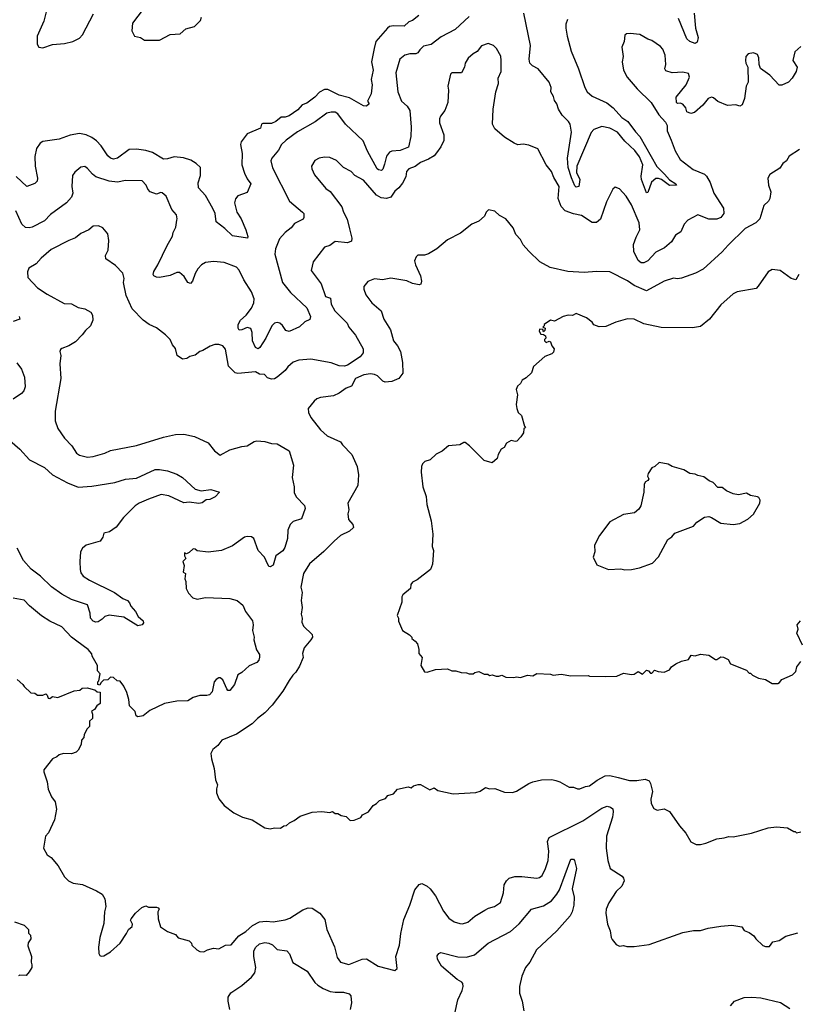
# Model space of a CAD drawing. Extents: x 1678431 to 1860718, y 384618 to 522882.
# Tile 417 of 473: x 1798633 to 1804380, y 472922 to 480197. Entities that reach past the tile are written whole.
import ezdxf

# ---------------------------------------------------------------- set-up
doc = ezdxf.new("R2010")
doc.units = 0

msp = doc.modelspace()

# ---------------------------------------------------------------- linework, layer by layer
at = {"layer": '0CON10XD'}
for points in [[(1798843.9, 480313.9), (1798810.6, 480185), (1798762.5, 480075), (1798761.2, 480015), (1798773.3, 479995), (1798805, 479988.8), (1798875, 480014), (1798965, 480020), (1799025, 480036.2), (1799075, 480060), (1799097.1, 480085), (1799179.5, 480240.5)], [(1799544.5, 480275.5), (1799467.7, 480172.3), (1799461.2, 480115), (1799482.5, 480075), (1799525, 480066), (1799556.4, 480046.4), (1799665, 480046.2), (1799745, 480087.5), (1799817.7, 480092.3), (1799861.7, 480128.3), (1799925, 480146.7), (1799968.3, 480191.7), (1799977.5, 480215)], [(1801955, 480220), (1801850.8, 480125), (1801748.9, 480071.1), (1801675, 480014.5), (1801618.3, 480001.7), (1801589.2, 479975), (1801575, 479952.2), (1801560, 479945), (1801515.3, 479944.7), (1801478.8, 479935), (1801442.9, 479905), (1801413.8, 479805), (1801426.9, 479665), (1801455.4, 479595.4), (1801496.8, 479556.8), (1801515.5, 479525), (1801526.3, 479403.7), (1801523.6, 479335), (1801505.8, 479254.2), (1801445, 479231.6), (1801384.2, 479225.8), (1801365, 479217.3), (1801345, 479187.5), (1801329.6, 479129.6), (1801317.3, 479092.7), (1801306.9, 479083.1), (1801285, 479087.3), (1801275, 479095.5), (1801203.8, 479225), (1801170.7, 479300.7), (1801040.5, 479425), (1800985, 479502.5), (1800965, 479513.1), (1800935, 479514.4), (1800903.1, 479506.9), (1800817.8, 479442.2), (1800685, 479368.2), (1800602.4, 479307.6), (1800568, 479275), (1800546.8, 479233.2), (1800495.8, 479175), (1800489.2, 479155), (1800502.2, 479102.2), (1800626.7, 478855), (1800724.2, 478775), (1800732, 478765), (1800733.8, 478735), (1800727.5, 478722.5), (1800665, 478692), (1800639.7, 478660.3), (1800595, 478624), (1800552.6, 478577.4), (1800524.4, 478505), (1800519.4, 478465), (1800574.7, 478254.7), (1800635, 478180.6), (1800755, 478069.2), (1800781.9, 478005), (1800777.6, 477982.4), (1800741.2, 477965), (1800701.9, 477928.1), (1800625, 477893.3), (1800600.4, 477900.4), (1800575, 477938.6), (1800555, 477954.3), (1800535, 477959.2), (1800515, 477954), (1800497.1, 477935), (1800452.7, 477845), (1800407.5, 477775), (1800395, 477764.5), (1800375, 477776), (1800353.1, 477825), (1800350.5, 477885), (1800340.8, 477915), (1800315, 477922.2), (1800275, 477904.3), (1800255, 477904.2), (1800247.5, 477917.5), (1800248.5, 477945), (1800265, 477975.7), (1800306.5, 478013.5), (1800347.3, 478065), (1800362.9, 478105), (1800364.6, 478135), (1800345.7, 478185.7), (1800288.5, 478275), (1800255, 478347.5), (1800235, 478368.1), (1800145, 478402.7), (1800065, 478410), (1800005, 478401.9), (1799977.5, 478385), (1799950, 478355), (1799929.3, 478320.7), (1799910, 478265), (1799895, 478248), (1799875, 478256), (1799849.3, 478299.3), (1799815, 478328.8), (1799795, 478328), (1799745, 478307.5), (1799665, 478291.5), (1799643.6, 478293.6), (1799624.5, 478304.5), (1799620, 478315), (1799623.6, 478336.4), (1799654.5, 478385), (1799721.6, 478528.4), (1799763.2, 478596.8), (1799768, 478625), (1799786, 478665), (1799793.3, 478715), (1799797.5, 478725), (1799791.2, 478755), (1799757.5, 478795), (1799715, 478893.3), (1799685, 478918.8), (1799675, 478921.2), (1799645, 478906.7), (1799596.7, 478925), (1799580, 478945), (1799568.8, 478975), (1799537.1, 479007.1), (1799415, 479009.1), (1799355, 478997.5), (1799294.1, 479004.1), (1799195, 479035.5), (1799170, 479055), (1799135, 479098), (1799115, 479111.2), (1799085, 479106.7), (1799040.3, 479069.7), (1799024.2, 479045.8), (1799017.1, 478965), (1799026.5, 478915), (1799015.3, 478884.7), (1798979.4, 478845), (1798861.2, 478758.8), (1798815, 478710.4), (1798725, 478662.8), (1798702, 478658), (1798675, 478661.6), (1798648.9, 478685), (1798604.4, 478785)], [(1801582.5, 480227.5), (1801535, 480192), (1801509.5, 480180.5), (1801475, 480148.8), (1801395, 480152.5), (1801365, 480145.7), (1801350, 480135), (1801266.2, 480035), (1801253.1, 479985), (1801231.9, 479885), (1801245.6, 479825), (1801231.5, 479755), (1801237.5, 479715), (1801230, 479650), (1801202.5, 479595), (1801216.7, 479575), (1801195, 479557.5), (1801175, 479560), (1801070.4, 479620.4), (1800995, 479640), (1800910, 479680), (1800885, 479680), (1800847.8, 479662.2), (1800814.4, 479625.6), (1800755, 479580.8), (1800721.7, 479568.3), (1800688, 479532), (1800625, 479487.3), (1800595, 479475.6), (1800564.2, 479475.8), (1800527.1, 479445), (1800495, 479429.6), (1800428.9, 479431.1), (1800420.8, 479425), (1800413.3, 479395), (1800315, 479352.9), (1800268.6, 479295), (1800265.8, 479275), (1800277.1, 479207.1), (1800275.6, 479125), (1800293.3, 479063.3), (1800315, 479020), (1800342, 478985), (1800315, 478921.2), (1800244.3, 478895.7), (1800227, 478873), (1800220, 478845), (1800237.8, 478775), (1800269.2, 478725), (1800304, 478645), (1800318.8, 478595), (1800316.2, 478583.8), (1800205, 478600), (1800150, 478655), (1800085, 478702.5), (1800076.7, 478765), (1800061.4, 478801.4), (1800006.9, 478896.9), (1799954.5, 478954.5), (1799951.1, 478991.1), (1799968.2, 479045), (1799968.9, 479105), (1799937.5, 479135), (1799898.2, 479158.2), (1799844.6, 479175.4), (1799775, 479183.1), (1799725, 479168.5), (1799695, 479166.7), (1799615, 479216.4), (1799565, 479231.2), (1799495, 479240), (1799443.1, 479236.9), (1799355, 479174.4), (1799325, 479167.5), (1799305, 479174), (1799285, 479191.2), (1799234.3, 479264.3), (1799200.7, 479300.7), (1799165, 479327.3), (1799125, 479346.4), (1799075, 479355.6), (1799005, 479344.5), (1798925, 479313.1), (1798805, 479297.5), (1798783.8, 479285), (1798758, 479245), (1798744.4, 479185), (1798747.8, 479115), (1798765.7, 479025), (1798762, 479005), (1798744.2, 478985.8), (1798685, 478964.4), (1798607.4, 479037.4)], [(1802682.6, 480197.4), (1802669.4, 480165), (1802669.5, 480135), (1802678.2, 480075), (1802708.2, 479965), (1802762.8, 479832.8), (1802809.4, 479695), (1802827.1, 479665), (1802862.6, 479632.6), (1802971.4, 479581.4), (1803018, 479545), (1803084.2, 479475), (1803128.6, 479445), (1803185, 479368), (1803216.9, 479335), (1803342, 479112), (1803398.9, 479055), (1803435, 479014), (1803481.2, 478985), (1803485.9, 478974.1), (1803435, 478972.9), (1803376.5, 479016.5), (1803355, 479024.5), (1803335, 479023.5), (1803302.4, 478997.6), (1803275, 478920), (1803265, 478916.7), (1803227.3, 479015), (1803225, 479040), (1803238.1, 479125), (1803214.6, 479184.6), (1803180.2, 479230.2), (1803105, 479298.6), (1803050, 479365), (1802995, 479395.6), (1802935, 479406.9), (1802875.4, 479384.6), (1802856.3, 479363.7), (1802750.3, 479115), (1802748.1, 479068.1), (1802773.5, 479015), (1802766.2, 478965), (1802745, 478960), (1802735, 478970), (1802711.2, 479028.8), (1802685.3, 479105), (1802681.5, 479175), (1802710.4, 479365), (1802700, 479425), (1802690, 479445), (1802641.3, 479491.3), (1802614.6, 479535), (1802602.5, 479575), (1802585, 479599.2), (1802578.3, 479628.3), (1802558.1, 479665), (1802560.6, 479695), (1802545, 479735.6), (1802465, 479834.4), (1802423.8, 479855), (1802403.1, 479875), (1802399.4, 479905), (1802407.3, 480005), (1802357.8, 480245)], [(1803617.5, 480245), (1803627.8, 480135), (1803646.7, 480065), (1803640, 480030), (1803625, 480020), (1803586, 480035), (1803563.1, 480055), (1803502.7, 480205)], [(1804405, 480000), (1804361.4, 479958.6), (1804347.5, 479895), (1804379.2, 479845), (1804370.8, 479815), (1804342, 479765), (1804315, 479736.2), (1804265.8, 479714.2), (1804245, 479714.2), (1804175.9, 479785.9), (1804107.4, 479837.4), (1804097.1, 479865), (1804095.6, 479915), (1804085, 479940), (1804055, 479951.2), (1804016.1, 479943.9), (1803998.8, 479925), (1803996, 479895), (1803998.8, 479875), (1804013.8, 479845), (1804016.7, 479735), (1804001.2, 479705), (1803990.8, 479615), (1803972.7, 479567.3), (1803955, 479558), (1803925, 479568.8), (1803863.4, 479563.4), (1803792.6, 479592.6), (1803760.7, 479620.7), (1803745, 479623.3), (1803720, 479615), (1803682.5, 479565), (1803619.7, 479510.3), (1803594.1, 479504.1), (1803563.3, 479516.7), (1803555.9, 479545.9), (1803535, 479572.5), (1803515, 479580), (1803495, 479577.5), (1803487.5, 479585), (1803484, 479624), (1803558.8, 479715), (1803583, 479773), (1803575, 479800), (1803535, 479808.8), (1803454.1, 479804.1), (1803408.8, 479818.8), (1803401.2, 479835), (1803408, 479865), (1803402.9, 479935), (1803385, 479980), (1803369.1, 479999.1), (1803304.2, 480044.2), (1803275, 480054), (1803217, 480087), (1803145, 480095.8), (1803118.3, 480091.7), (1803106.4, 480083.6), (1803100, 480035), (1803083.8, 479995), (1803093.3, 479925), (1803086.2, 479885), (1803096.2, 479825), (1803122.1, 479772.1), (1803196, 479685), (1803299.2, 479585), (1803356.2, 479495), (1803405, 479440), (1803418, 479415), (1803416.9, 479375), (1803447.3, 479307.3), (1803476.9, 479226.9), (1803515, 479164.3), (1803610.7, 479090.7), (1803695, 479055.6), (1803709.8, 479039.8), (1803735.6, 478995), (1803763.3, 478915), (1803835, 478803.3), (1803837.1, 478765), (1803814.6, 478735.4), (1803785, 478722.1), (1803725, 478722.8), (1803645, 478754.5), (1803570, 478715), (1803543.3, 478685), (1803520.3, 478629.7), (1803480.8, 478605), (1803451.1, 478555), (1803399, 478511), (1803335, 478479.2), (1803275, 478415.5), (1803245, 478400), (1803225, 478401.5), (1803205, 478418.6), (1803171.5, 478485), (1803169.6, 478535), (1803189.4, 478590.6), (1803216.2, 478645), (1803211.8, 478695), (1803155, 478829.4), (1803115, 478892.2), (1803065, 478947.1), (1803035, 478960), (1803016.7, 478945), (1802969.1, 478850.9), (1802926.2, 478723.8), (1802895, 478698.1), (1802865, 478698.1), (1802785, 478749.5), (1802725, 478761.9), (1802665.4, 478785.4), (1802635, 478816.9), (1802613.2, 478875), (1802619.2, 478965), (1802580.5, 479030.5), (1802562.2, 479075), (1802524.3, 479125), (1802461.7, 479241.7), (1802395, 479270), (1802355, 479276.2), (1802315, 479272), (1802287.5, 479285)], [(1802287.5, 479285), (1802215, 479330), (1802145, 479390), (1802126.7, 479425), (1802131.4, 479535), (1802151.4, 479665), (1802171.9, 479725), (1802170, 479765), (1802191.1, 479815), (1802192.5, 479895), (1802187.6, 479927.6), (1802156, 479985), (1802135, 480006), (1802095, 480022), (1802045, 480002.5), (1802015, 479962), (1801983.8, 479945), (1801947.9, 479912.1), (1801924, 479875), (1801920, 479845), (1801897.5, 479805), (1801827, 479803), (1801817.5, 479795), (1801797.1, 479705), (1801802.5, 479675), (1801797.1, 479585), (1801775.6, 479525), (1801742.9, 479485), (1801734.6, 479465.4), (1801735.4, 479434.6), (1801766.4, 479345), (1801767.3, 479305), (1801745, 479258), (1801713, 479213), (1801695, 479191.8), (1801655, 479165.4), (1801595, 479141.5), (1801555, 479112.7), (1801508, 479095), (1801492.5, 479075), (1801486.2, 479035), (1801461.9, 478988.1), (1801435.3, 478954.7), (1801405, 478930), (1801375.3, 478884.7), (1801345, 478876.1), (1801305, 478880.3), (1801270.1, 478900.1), (1801175, 479010.6), (1801110, 479045), (1801083.3, 479075), (1801025, 479104), (1800975, 479156), (1800925, 479177.5), (1800885, 479182), (1800845, 479173.8), (1800814.3, 479155.7), (1800788.8, 479115), (1800791.2, 479095), (1800810.5, 479050.5), (1800895, 478950), (1800926.4, 478926.4), (1801014, 478815), (1801025.7, 478775), (1801052.4, 478722.4), (1801071.1, 478651.1), (1801088, 478582), (1801085, 478560), (1801055, 478549.4), (1800965, 478556.9), (1800925, 478529.2), (1800885, 478516), (1800802.6, 478407.4), (1800786.2, 478345), (1800861.1, 478245), (1800892.9, 478152.9), (1800929.3, 478139.3), (1800934, 478094), (1800963.1, 478045), (1801051.9, 477955), (1801065, 477924), (1801115.4, 477865.4), (1801171.1, 477765), (1801170.6, 477735), (1801148.1, 477705), (1801055, 477645.6), (1801032.4, 477637.6), (1800995, 477639.5), (1800935, 477661.3), (1800785, 477690), (1800695, 477682), (1800655, 477666), (1800615, 477631.2), (1800595.5, 477604.5), (1800535, 477556.7), (1800515, 477543.8), (1800495, 477541.2), (1800465, 477550), (1800442.5, 477575), (1800405, 477578.8), (1800375.8, 477595.8), (1800245, 477583.1), (1800225, 477587.5), (1800177, 477637), (1800155, 477762.5), (1800135, 477786.7), (1800105, 477796.2), (1800075, 477796.7), (1800040, 477785), (1799987, 477753), (1799963.9, 477746.1), (1799930.7, 477719.3), (1799891.2, 477708.8), (1799867, 477693), (1799835, 477690), (1799797, 477717), (1799785, 477767.5), (1799763.3, 477795), (1799744.1, 477834.1), (1799709.5, 477869.5), (1799645, 477920), (1799588.8, 477945), (1799545, 477977.5), (1799465, 478061.2), (1799418.8, 478158.8), (1799401.2, 478255), (1799404.2, 478285), (1799396, 478325), (1799340.5, 478380.5), (1799270, 478430), (1799268, 478455), (1799287.5, 478495), (1799291.4, 478565), (1799284, 478615), (1799248.1, 478658.1), (1799215, 478674), (1799175, 478671.2), (1799143.3, 478645), (1799085, 478618), (1799045.5, 478584.5), (1798995, 478566), (1798865, 478500), (1798791.2, 478435), (1798755, 478393.3), (1798699.3, 478360.7), (1798691.2, 478335), (1798692.3, 478292.3), (1798763.8, 478215), (1798835, 478168), (1798960.5, 478100.5), (1799015, 478098.8), (1799065, 478071.2), (1799115, 478060), (1799157.5, 478035), (1799170, 478015), (1799173, 477977), (1799156.1, 477933.9), (1799118.3, 477901.7), (1799095, 477867.5), (1799045, 477816.7), (1798995, 477786.2), (1798945, 477766.7), (1798935, 477760), (1798928.8, 477745), (1798937.1, 477715), (1798928.6, 477655), (1798937.3, 477545), (1798895.8, 477305), (1798894.1, 477234.1), (1798915.8, 477175.8), (1798963.8, 477105), (1799017.9, 477047.9), (1799053.8, 476995), (1799075, 476978.8), (1799134.3, 476964.3), (1799175, 476970), (1799262.5, 476995), (1799305, 477014), (1799495, 477051.4), (1799695, 477112.9), (1799785, 477132.9), (1799845, 477135.6), (1799925, 477118.6), (1800025, 477070), (1800071.7, 477011.7), (1800115, 476978.8), (1800185, 477018), (1800275, 477044), (1800315, 477049.2), (1800365, 477080.6), (1800385, 477084.3), (1800445, 477080.8), (1800495, 477066), (1800535, 477064), (1800625, 477012.5), (1800657.5, 476905), (1800646, 476815), (1800661.2, 476745), (1800661.7, 476701.7), (1800678.3, 476668.3), (1800737.3, 476607.3), (1800742.5, 476585), (1800715, 476508.8), (1800655, 476488.6), (1800632.2, 476467.8), (1800613.5, 476425), (1800613.1, 476365), (1800592.1, 476297.9), (1800576.8, 476273.2), (1800527.1, 476235), (1800505, 476167.3), (1800485, 476154.6), (1800475, 476157.8), (1800455, 476198.8), (1800442.5, 476225), (1800395.4, 476275.4), (1800364.3, 476364.3), (1800345, 476376.9), (1800315, 476379.2), (1800295, 476374.2), (1800205, 476308.5), (1800125, 476275.6), (1800025, 476262), (1799945, 476272.5), (1799930, 476285), (1799915, 476287.5), (1799885, 476260), (1799865, 476250), (1799851.7, 476258.3), (1799850, 476235), (1799860, 476215), (1799837.5, 476195), (1799847.5, 476165), (1799840, 476115), (1799857.5, 476105), (1799852.5, 476065), (1799860, 476045), (1799862.5, 475995), (1799879.3, 475959.3), (1799912.5, 475925), (1799945, 475916.7), (1800005, 475927.1), (1800185, 475921.4), (1800240, 475905), (1800282.3, 475872.3), (1800302, 475825), (1800354, 475755), (1800358, 475725), (1800352.5, 475685), (1800365.8, 475635), (1800364, 475615), (1800382.3, 475542.3), (1800405.7, 475505.7), (1800406, 475486), (1800399.2, 475465), (1800385, 475448.8), (1800327.7, 475422.3), (1800275, 475373.3), (1800245, 475357.5), (1800221.2, 475285), (1800185, 475240), (1800171.7, 475241.7), (1800163, 475253), (1800135, 475320), (1800115, 475333.3), (1800105, 475333.3), (1800085, 475323.3), (1800071.2, 475305), (1800055, 475230), (1800035, 475210), (1800015, 475203.3), (1799965, 475203.3), (1799915, 475190), (1799876.1, 475163.9), (1799795, 475162.5), (1799702.5, 475145), (1799595.7, 475094.3), (1799545, 475053.8), (1799507, 475047), (1799493.8, 475053.8), (1799486.2, 475085), (1799445, 475126.7), (1799438.8, 475175), (1799423.8, 475225), (1799402.3, 475272.3), (1799375, 475310), (1799353, 475313), (1799327, 475337), (1799305, 475340), (1799285, 475320), (1799251.7, 475318.3), (1799231.7, 475298.3), (1799225, 475280), (1799210, 475285), (1799210, 475305), (1799217.5, 475312.5), (1799227.5, 475365), (1799206.7, 475385), (1799206.7, 475425), (1799168.8, 475495), (1799165, 475512.5), (1799138.8, 475545), (1799055, 475604.3), (1799015.4, 475635.4), (1798945, 475712), (1798855, 475754.2), (1798795, 475792.5), (1798706, 475866), (1798665, 475908.8), (1798585, 475923.3)], [(1804395, 479238.8), (1804320.9, 479189.1), (1804301.2, 479155), (1804272.5, 479135), (1804251.2, 479098.8), (1804176.1, 479053.9), (1804161.2, 479025), (1804168, 478975), (1804183.8, 478925), (1804175.8, 478875), (1804166, 478855), (1804131.4, 478825), (1804104.2, 478725), (1804073.7, 478696.3), (1803994.2, 478655), (1803869.7, 478530.3), (1803825, 478481.2), (1803685, 478354.2), (1803626.6, 478323.4), (1803525, 478287.5), (1803495, 478282.5), (1803465, 478287.5), (1803395, 478266), (1803265, 478194.2), (1803175, 478231.9), (1803125, 478267.8), (1802995, 478334.2), (1802895, 478337.5), (1802805, 478329.4), (1802685, 478337.5), (1802553.3, 478365), (1802477.7, 478407.7), (1802395, 478486.7), (1802355, 478532.5), (1802335, 478572.5), (1802299.5, 478609.5), (1802279.3, 478659.3), (1802225, 478726.7), (1802179.3, 478749.3), (1802145, 478782.5), (1802098.3, 478791.7), (1802080, 478775), (1802067.5, 478745), (1802025, 478707.5), (1801973.9, 478686.1), (1801890.5, 478619.5), (1801795, 478571.2), (1801715.8, 478504.2), (1801655, 478466.7), (1801623.6, 478456.4), (1801575, 478456.7), (1801562.5, 478445), (1801550, 478415), (1801557.5, 478385), (1801596.2, 478305), (1801602.5, 478265), (1801598.3, 478241.7), (1801585, 478237.5), (1801535, 478248.8), (1801495, 478268), (1801375, 478286), (1801315, 478273.8), (1801255, 478283.3), (1801205, 478263.3), (1801176.2, 478225), (1801176.2, 478205), (1801190, 478165), (1801235, 478103.8), (1801305.5, 478045.5), (1801324.4, 477985), (1801373.1, 477905)], [(1804391.2, 478315), (1804370, 478275), (1804333.9, 478283.9), (1804252.5, 478345), (1804195, 478351.2), (1804165, 478333.3), (1804090.8, 478229.2), (1804075, 478211.2), (1803935, 478186), (1803905, 478172.5), (1803815, 478090), (1803732, 477985), (1803665, 477929.2), (1803605, 477920), (1803373.2, 477923.2), (1803245, 477949.2), (1803175, 477984.2), (1803125, 477988), (1803038.3, 477961.7), (1802965, 477930), (1802915, 477926.7), (1802875, 477942.5), (1802863, 477963), (1802822.5, 477995), (1802745, 478026.7), (1802718.3, 478011.7), (1802686.1, 478013.9), (1802650, 478005), (1802585, 477970), (1802555, 477977.5), (1802510, 477945), (1802510, 477935), (1802500, 477925), (1802517, 477917), (1802515, 477900), (1802505, 477890), (1802498.3, 477908.3), (1802475, 477910), (1802472.5, 477895), (1802485, 477872.5), (1802505, 477870), (1802520, 477860), (1802522.5, 477845), (1802512.5, 477835), (1802512.5, 477825)], [(1798630, 478005), (1798633.3, 477985), (1798585, 477967.1)], [(1801373.1, 477905), (1801395.8, 477825), (1801425, 477788), (1801448.1, 477745), (1801463.2, 477663.2), (1801464.3, 477585), (1801435, 477545.8), (1801382.7, 477522.7), (1801335, 477518.9), (1801317.2, 477527.2), (1801277.5, 477565), (1801255.3, 477575.3), (1801225, 477581.1), (1801177, 477573), (1801115, 477545.5), (1801085, 477489.4), (1801045, 477475.7), (1800995, 477438.1), (1800952.6, 477417.4), (1800855, 477406), (1800830, 477395), (1800810.3, 477379.7), (1800766, 477325), (1800768, 477295), (1800785, 477256.7), (1800855.6, 477165.6), (1800905, 477121.4), (1801005, 477078), (1801018, 477055), (1801088.6, 476985), (1801128.1, 476895), (1801136.7, 476835), (1801132.5, 476755), (1801058, 476625), (1801066, 476575), (1801058.8, 476545), (1801063.3, 476505), (1801095, 476467.5), (1801100, 476445), (1801071.2, 476418.8), (1801005, 476386.2), (1800956.7, 476345), (1800881.4, 476268.6), (1800775, 476176.2), (1800729.2, 476105), (1800710, 476005), (1800721.2, 475965), (1800713.3, 475905), (1800720, 475855), (1800713.8, 475805), (1800720, 475775), (1800717.5, 475745), (1800730, 475715), (1800793.6, 475653.6), (1800796.2, 475635), (1800785.8, 475614.2), (1800736.2, 475555), (1800724, 475515), (1800727.5, 475485), (1800699.7, 475420.3), (1800674.4, 475375.6), (1800652, 475355), (1800624, 475315), (1800577.1, 475235), (1800498.3, 475131.7), (1800444.2, 475075), (1800389.2, 475035), (1800350, 474995), (1800235, 474917.8), (1800126.7, 474875), (1800096.6, 474833.4), (1800060, 474805), (1800046.7, 474775), (1800050, 474735), (1800071.2, 474665), (1800080.7, 474580.7), (1800096, 474545), (1800087.5, 474515), (1800087.5, 474485), (1800105, 474440), (1800145, 474392.5), (1800216.4, 474336.4), (1800280, 474305), (1800350, 474285), (1800445, 474227.5), (1800485, 474220), (1800516.4, 474226.4), (1800560, 474225), (1800585, 474240), (1800605, 474243.3), (1800625.9, 474264.1), (1800660.7, 474279.3), (1800705, 474313.3), (1800795, 474342.5), (1800865, 474346.7), (1800925, 474340), (1800945, 474347.5), (1800965, 474332.5), (1800985, 474332.5), (1801008.3, 474318.3), (1801045, 474310), (1801075, 474280), (1801105, 474282.5), (1801155, 474302.5), (1801167, 474323), (1801210, 474345), (1801245, 474392.5), (1801270, 474405), (1801291.7, 474428.3), (1801336.1, 474443.9), (1801353.9, 474466.1), (1801395, 474477.5), (1801425, 474512.5), (1801505, 474530), (1801525, 474522.5), (1801543, 474537), (1801577, 474547), (1801595, 474546.7), (1801665, 474507.5), (1801695, 474522.5), (1801723, 474503), (1801837, 474477), (1802005, 474486.7), (1802035, 474496.7), (1802075, 474523.3), (1802105, 474513.3), (1802145, 474516.7), (1802215, 474490), (1802275, 474486.7), (1802305, 474497.5), (1802395, 474553.3), (1802425, 474566.2), (1802489.3, 474580.7), (1802565, 474583.3), (1802596.1, 474576.1), (1802625, 474566.7), (1802695, 474527.5), (1802726.4, 474526.4), (1802755, 474513.3), (1802773.6, 474513.6), (1802815, 474531.2), (1802845, 474536.2), (1802901.1, 474578.9), (1802958.7, 474611.3), (1802995, 474612.5), (1803055, 474597.8), (1803140, 474575), (1803195, 474575.6), (1803255, 474585.7), (1803285, 474574), (1803295.8, 474555), (1803309.4, 474495), (1803297.7, 474437.7), (1803300, 474405), (1803319.5, 474369.5), (1803345, 474356.2), (1803396.1, 474366.1), (1803436.4, 474346.4), (1803510, 474240), (1803555, 474187.5), (1803593.6, 474123.6), (1803633.6, 474103.6), (1803665, 474103.8), (1803705, 474113.3), (1803785, 474146), (1803838.3, 474151.7), (1803875, 474162.5), (1803905, 474158.8), (1804042.3, 474187.7), (1804165, 474226.2), (1804225, 474233.3), (1804307, 474227), (1804355, 474200), (1804365, 474200), (1804375, 474190), (1804405, 474197.5)], [(1802512.5, 477825), (1802525, 477812.5), (1802545, 477822.5), (1802556.1, 477816.1), (1802566.4, 477786.4), (1802583.3, 477765), (1802578.3, 477741.7), (1802565, 477727.5), (1802515, 477707.5), (1802430, 477635), (1802415, 477587.5), (1802375, 477550), (1802347, 477533), (1802335, 477510), (1802311.7, 477488.3), (1802302.5, 477465), (1802312.5, 477425), (1802303.3, 477355), (1802307.5, 477325), (1802317.5, 477295), (1802342.5, 477272.5), (1802363, 477193), (1802370, 477185), (1802360, 477175), (1802357.5, 477145), (1802336.1, 477113.9), (1802307, 477083), (1802295, 477080), (1802265, 477087.5), (1802230.7, 477069.3), (1802213, 477037), (1802192.5, 477025), (1802170, 476985), (1802162.5, 476955), (1802125, 476922.5), (1802065, 476940), (1801957.7, 477047.7), (1801925, 477072.5), (1801915, 477073.3), (1801885, 477056.7), (1801802.3, 477047.7), (1801755, 477010), (1801712, 476988), (1801667.5, 476945), (1801626.4, 476933.6), (1801610, 476915), (1801603.6, 476896.4), (1801600, 476855), (1801612.5, 476745), (1801635.8, 476675), (1801642, 476615), (1801672.9, 476495), (1801685.8, 476395), (1801682, 476305), (1801690, 476275), (1801683.3, 476175), (1801670, 476135), (1801570.7, 476059.3), (1801535, 476042.5), (1801522.5, 476025), (1801520, 475995), (1801465, 475947.5), (1801457, 475933), (1801456.4, 475893.6), (1801423.3, 475795), (1801432.5, 475775), (1801433, 475753), (1801462.5, 475685), (1801513, 475653), (1801530, 475635), (1801530, 475625), (1801556.4, 475606.4), (1801572.5, 475585), (1801583.6, 475543.6), (1801583.6, 475513.6), (1801607.5, 475485), (1801597.5, 475425), (1801625, 475380), (1801645, 475377.5), (1801707, 475397), (1801795, 475401.2), (1801827, 475387), (1801856.4, 475386.4), (1801895, 475373.3), (1801935, 475372.5), (1801955, 475363.3), (1801985, 475363.3), (1801996.4, 475373.6), (1802025, 475381.2), (1802065, 475362.5), (1802091.7, 475361.7), (1802105, 475352.5), (1802125, 475357.5), (1802155, 475346.7), (1802175, 475346.7), (1802195, 475353.3), (1802225, 475340), (1802285, 475336.7), (1802305, 475341.2), (1802335, 475336.7), (1802387, 475353), (1802425, 475350), (1802455, 475366.7), (1802555, 475361.2), (1802576.4, 475353.6), (1802635, 475362.5), (1802705, 475350), (1802835, 475352.5), (1802845, 475347.5), (1802965, 475343.3), (1803045, 475347.5), (1803095, 475370), (1803155, 475360), (1803175, 475362.5), (1803205, 475382.5), (1803235, 475362.5), (1803265, 475390), (1803280, 475385), (1803295, 475370), (1803305, 475370), (1803325, 475390), (1803350.7, 475380.7), (1803395, 475377.5), (1803435, 475392.5), (1803450, 475415), (1803481.7, 475438.3), (1803525, 475457.5), (1803575, 475470), (1803595, 475502.5), (1803625, 475496.7), (1803665, 475508.8), (1803725, 475502.5), (1803775, 475470), (1803785, 475470), (1803815, 475490), (1803835, 475487.5), (1803869.3, 475469.3), (1803885, 475437.5), (1804005, 475390), (1804025, 475370), (1804035, 475370), (1804050, 475355), (1804093, 475333), (1804145, 475322.5), (1804193.6, 475293.6), (1804235, 475292.5), (1804249.3, 475300.7), (1804265, 475322.5), (1804345, 475357.5), (1804368.3, 475381.7), (1804376.7, 475415), (1804406.2, 475455)], [(1798611.2, 477661.2), (1798645.5, 477615.5), (1798668.1, 477555), (1798674.5, 477485.5), (1798664.2, 477455), (1798645, 477434.3), (1798585, 477392.9)], [(1798539.4, 477105), (1798634.6, 477024.6), (1798704.4, 476945), (1798815, 476888.1), (1798876.2, 476835), (1798986, 476776), (1799065, 476743.8), (1799165, 476749.5), (1799335, 476776.4), (1799415, 476801.5), (1799495, 476809.4), (1799635, 476872.7), (1799665, 476874.5), (1799725, 476864.6), (1799795, 476838.6), (1799835, 476814.4), (1799929.1, 476729.1), (1799975, 476716), (1800045, 476725.7), (1800110, 476705), (1800078.3, 476671.7), (1800037, 476653), (1800010.5, 476649.5), (1799982.7, 476627.3), (1799957.6, 476622.4), (1799885, 476631.4), (1799845, 476628.1), (1799735, 476679.4), (1799678.3, 476688.3), (1799584, 476655), (1799515, 476625.5), (1799486, 476605), (1799399.8, 476520.2), (1799345, 476446.7), (1799297.7, 476412.3), (1799255, 476402.5), (1799247, 476373), (1799227.5, 476345), (1799124.3, 476315.7), (1799097, 476293), (1799082, 476265), (1799076.6, 476193.4), (1799080, 476135), (1799085, 476111.2), (1799101.4, 476085), (1799148, 476055), (1799333.3, 475965), (1799395, 475920), (1799430, 475905), (1799445, 475887.5), (1799453.3, 475865), (1799488.6, 475825), (1799508.3, 475788.3), (1799546, 475755), (1799548, 475742), (1799537.5, 475725), (1799505, 475718), (1799403, 475783), (1799295, 475796.9), (1799263.3, 475786.7), (1799242.7, 475767.3), (1799213, 475747), (1799195, 475745.7), (1799175, 475754.3), (1799155.7, 475775), (1799153, 475813), (1799133.3, 475875), (1799015, 475913.8), (1798945, 475951.5), (1798867.7, 476007.7), (1798786, 476086), (1798717.8, 476137.8), (1798660.6, 476200.6), (1798615, 476291.9)], [(1803105, 476133.3), (1803155, 476133.8), (1803213.9, 476146.1), (1803308.8, 476181.2), (1803355, 476227.5), (1803423.9, 476356.1), (1803452.5, 476375), (1803475, 476402.5), (1803613.8, 476456.2), (1803636.7, 476485), (1803695, 476521.2), (1803726.7, 476526.7), (1803745, 476520), (1803815, 476476.7), (1803905, 476466.7), (1803955, 476473.8), (1804015, 476506.7), (1804057.1, 476542.9), (1804103.3, 476625), (1804106.4, 476646.4), (1804096.4, 476666.4), (1804085, 476672.5), (1804035, 476682.5), (1804005, 476700), (1803945, 476686.7), (1803905, 476693.3), (1803856.4, 476716.4), (1803825, 476740), (1803791.7, 476741.7), (1803758.3, 476778.3), (1803729.3, 476789.3), (1803689.5, 476819.5), (1803645, 476828.8), (1803625, 476840), (1803585, 476843.3), (1803541.7, 476871.7), (1803455, 476896.7), (1803425, 476913.3), (1803360, 476925), (1803327.5, 476895), (1803305, 476886.7), (1803276.7, 476845), (1803272.5, 476825), (1803282.5, 476805), (1803275, 476792.5), (1803257, 476783), (1803247.5, 476765), (1803246.7, 476705), (1803223.8, 476605), (1803209.1, 476580.9), (1803175.8, 476554.2), (1803095, 476540), (1802995, 476486.2), (1802917.5, 476385), (1802882, 476315), (1802882.5, 476265), (1802870, 476225), (1802899.5, 476169.5), (1802983.9, 476133.9), (1803075, 476140.8), (1803105, 476133.3)], [(1804417.5, 475575), (1804377.5, 475665), (1804387.5, 475695), (1804380, 475725), (1804403.6, 475756.4)], [(1798615, 475322.5), (1798656.4, 475286.4), (1798665, 475270), (1798715, 475222.5), (1798745, 475220), (1798765, 475207.5), (1798805, 475207.5), (1798825, 475216.2), (1798836.1, 475206.1), (1798842.5, 475185), (1798855, 475182.5), (1798875, 475196.7), (1798915, 475190), (1799035, 475237.5), (1799077, 475243), (1799095, 475257.5), (1799135, 475260), (1799175, 475247.5), (1799187, 475247), (1799205, 475230), (1799228.3, 475228.3), (1799227.5, 475145), (1799203.6, 475126.4), (1799185, 475100), (1799163, 475087), (1799170, 475065), (1799170, 475035), (1799150, 475015), (1799150, 474975), (1799131.7, 474958.3), (1799110, 474915), (1799107, 474893), (1799090, 474875), (1799087, 474843), (1799065, 474800), (1799050, 474785), (1799015, 474772.5), (1798956.4, 474776.4), (1798925, 474766.7), (1798908.3, 474751.7), (1798875, 474736.7), (1798812.5, 474655), (1798810.7, 474640.7), (1798835.7, 474565.7), (1798842.7, 474512.7), (1798868.8, 474455), (1798895, 474417.5), (1798906, 474365), (1798889.2, 474285), (1798845, 474190), (1798824.2, 474165), (1798808, 474075), (1798837, 474027), (1798865, 474006.7), (1798916.7, 473945), (1798964.2, 473864.2), (1798992.5, 473835), (1799027.7, 473817.7), (1799096.6, 473806.6), (1799200.3, 473760.3), (1799241.2, 473735), (1799261.3, 473701.3), (1799269.4, 473645), (1799260, 473605), (1799255, 473520), (1799224.4, 473415), (1799215.8, 473345), (1799217.7, 473297.7), (1799224.1, 473284.1), (1799235, 473278.8), (1799255, 473281.2), (1799305, 473310), (1799375, 473373.8), (1799423.3, 473445), (1799436.7, 473475), (1799463.8, 473496.2), (1799466.2, 473515), (1799452, 473545), (1799456.2, 473555), (1799488.8, 473595), (1799535, 473637.5), (1799565, 473650), (1799585, 473640), (1799645, 473640), (1799657.5, 473635), (1799662.5, 473625), (1799653.3, 473605), (1799657.5, 473555), (1799673.8, 473493.8), (1799725, 473460), (1799785, 473437.5), (1799805, 473413.3), (1799885, 473392.5), (1799902.5, 473375), (1799905, 473360), (1799942.5, 473325), (1799965, 473312.5), (1799995, 473310), (1800020, 473325), (1800065, 473336.7), (1800105, 473332.5), (1800155, 473360), (1800195, 473362.5), (1800252.5, 473427.5), (1800305, 473460.6), (1800354.6, 473505.4), (1800405, 473531.8), (1800455, 473537.1), (1800505, 473531.2), (1800595, 473546.5), (1800630.3, 473559.7), (1800725, 473620.6), (1800765, 473634.4), (1800795, 473632.9), (1800852, 473595), (1800889.1, 473549.1), (1800901.9, 473475), (1800958.3, 473348.3), (1800978.9, 473268.9), (1801004.5, 473234.5), (1801065, 473215.7), (1801165, 473255.8), (1801195, 473259.2), (1801282.5, 473205), (1801405, 473172.5), (1801422.5, 473187.5), (1801413.8, 473275), (1801440.3, 473359.7), (1801449.4, 473445), (1801470.9, 473549.1), (1801517.1, 473655), (1801552.8, 473767.2), (1801585, 473806.7), (1801605, 473816.2), (1801645, 473796), (1801666.4, 473776.4), (1801705, 473723.3), (1801765, 473610), (1801805, 473560), (1801843, 473533), (1801885, 473520), (1801905, 473518), (1801945, 473530), (1801997, 473573), (1802071.3, 473618.7), (1802097, 473633), (1802142.5, 473645), (1802186.2, 473675), (1802208, 473745), (1802214.5, 473805.5), (1802230, 473835), (1802251.2, 473855), (1802293.2, 473866.8), (1802345, 473866.9), (1802455, 473854.2), (1802475, 473860), (1802494.2, 473875), (1802520, 473925), (1802538.5, 473985), (1802544.5, 474055), (1802534.5, 474125), (1802545, 474154)], [(1802545, 474154), (1802795, 474279.1), (1802935, 474370.8), (1802975, 474385.7), (1803000, 474380), (1803015.8, 474365.8), (1803020, 474345), (1803014.3, 474305), (1802969.1, 474165), (1802968.1, 474075), (1802978.6, 473985), (1802996.6, 473926.6), (1803085, 473868), (1803096, 473855), (1803101.2, 473835), (1803084.3, 473795.7), (1803042, 473755), (1802987.6, 473672.4), (1802967.5, 473625), (1802964.2, 473595), (1802978, 473515), (1802998, 473465), (1803003.8, 473415), (1803011.2, 473401.2), (1803040, 473365), (1803065, 473351.2), (1803095, 473356.2), (1803119.3, 473350.7), (1803175, 473350), (1803285, 473364.2), (1803535, 473454.2), (1803612.3, 473467.7), (1803665, 473468), (1803720, 473485), (1803815, 473500), (1803895, 473506.2), (1803970, 473495), (1803987, 473467), (1804025, 473453.3), (1804059.3, 473429.3), (1804072.5, 473405), (1804125, 473357.5), (1804145, 473350), (1804175, 473350), (1804200, 473385), (1804245, 473393.8), (1804294.1, 473425.9), (1804385, 473451.2)], [(1801848.6, 472855), (1801871.1, 472955), (1801904.2, 473025), (1801910, 473055), (1801908.8, 473075), (1801901.2, 473085), (1801867, 473107), (1801750.5, 473205), (1801720.8, 473255), (1801718.3, 473281.7), (1801731.1, 473298.9), (1801745, 473304.2), (1801872.2, 473272.2), (1801935, 473271.2), (1801995, 473288.5), (1802096.2, 473373.8), (1802260.6, 473459.4), (1802325, 473518.1), (1802415.4, 473624.6), (1802505, 473650.9), (1802563.2, 473686.8), (1802603.8, 473735), (1802622.6, 473767.4), (1802706.1, 473993.9), (1802725, 473993.8), (1802733.8, 473985), (1802748.6, 473925), (1802716.9, 473775), (1802730, 473715), (1802727.8, 473655), (1802715.4, 473604.6), (1802700, 473575), (1802602.9, 473465)], [(1798595, 473531.2), (1798665, 473506.2), (1798697.5, 473475), (1798698.3, 473448.3), (1798712.5, 473432.5), (1798716.2, 473405), (1798695, 473377.5), (1798693.8, 473355), (1798720, 473275), (1798717.5, 473235), (1798723.3, 473215), (1798723.3, 473195), (1798702.5, 473162.5), (1798680, 473135), (1798635, 473137.5), (1798625, 473132.5)], [(1802602.9, 473465), (1802452.9, 473325), (1802404, 473235), (1802370, 473195), (1802345, 473130), (1802326.1, 473053.9), (1802326.2, 473005), (1802346.8, 472946.8), (1802359.2, 472875)], [(1800185.9, 472885), (1800173.8, 472945), (1800174.5, 472975), (1800193.8, 473006.2), (1800275, 473061.1), (1800346, 473124), (1800370.7, 473155), (1800376.9, 473195), (1800364.1, 473275), (1800363.8, 473315), (1800376.7, 473343.3), (1800405, 473368.9), (1800445, 473379.5), (1800475, 473373.1), (1800500.7, 473360.7), (1800535, 473328.6), (1800606.7, 473316.7), (1800628, 473295), (1800652.3, 473232.3), (1800757.6, 473167.6), (1800814.5, 473084.5), (1800835.8, 473065), (1800875, 473040), (1800928.1, 473018.1), (1800965, 473012.1), (1801025, 473013.3), (1801069.1, 472999.1), (1801080.8, 472985), (1801086.2, 472933.8), (1801076, 472884)], [(1803885, 472910), (1803915, 472945.8), (1803988.3, 472971.7), (1804045, 472975.6), (1804110.8, 472969.2), (1804255, 472935.7), (1804325, 472892.5)]]:
    msp.add_lwpolyline(points, dxfattribs=at)

doc.saveas('drawing.dxf')
